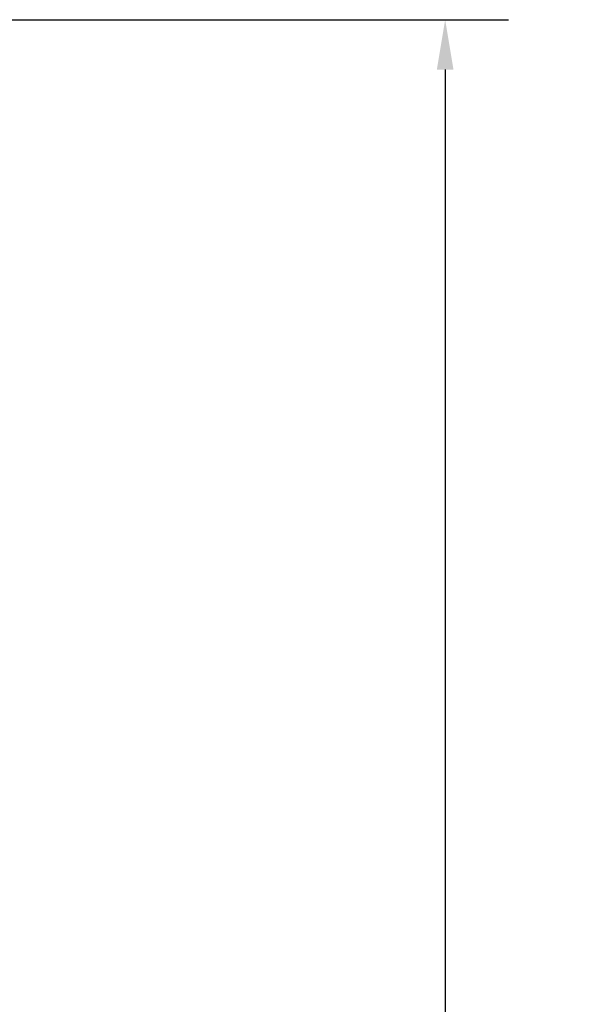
# Model space of a CAD drawing. Header units: inches. Extents: x 24 to 1128, y -94 to 748.
# Tile 544 of 546: x 754 to 789, y 544 to 606. Entities that reach past the tile are written whole.
import ezdxf

# ---------------------------------------------------------------- set-up
doc = ezdxf.new("R2010")
doc.units = ezdxf.units.IN
doc.header["$LTSCALE"] = 32
doc.header["$MEASUREMENT"] = 0
doc.layers.add('Dimension (ANSI)', color=7, linetype='Continuous', lineweight=25)
doc.styles.add('Note Text (ANSI)', font='tahoma.ttf')
doc.dimstyles.new('Architectural (ANSI)', dxfattribs={"dimscale": 32, "dimtxt": 0.125, "dimasz": 0.098425, "dimexe": 0.125, "dimexo": 0.0625, "dimgap": 0.031496, "dimtad": 0, "dimtih": 1, "dimtoh": 1, "dimdec": 4, "dimrnd": 1e-08, "dimzin": 3, "dimdsep": 46, "dimlunit": 4, "dimtxsty": 'Note Text (ANSI)', "dimcen": 0.09, "dimdle": 0.393701, "dimclrd": 256, "dimclre": 256, "dimclrt": 256, "dimadec": 0, "dimazin": 3, "dimtfac": 0.96, "dimtofl": 0, "dimtmove": 0, "dimatfit": 3, "dimfxl": 1, "dimfrac": 2, "dimtolj": 1, "dimtzin": 12, "dimlwd": -1, "dimlwe": -1, "dimarcsym": 0})

# ---------------------------------------------------------------- blocks, each defined once
blk = doc.blocks.new('*D17')
at = {"layer": 'Defpoints', "color": 0, "transparency": 16777216}
for p in [(692.915, 606.059), (692.915, 480.059), (781.117, 480.059)]:
    blk.add_point(p, dxfattribs=at)
at = {"layer": 'Dimension (ANSI)', "transparency": 16777216}
for p, q in [((694.915, 606.059), (785.117, 606.059)), ((781.117, 602.909), (781.117, 543.149)), ((781.117, 483.209), (781.117, 536.969)), ((694.915, 480.059), (785.117, 480.059))]:
    blk.add_line(p, q, dxfattribs=at)
for points in [[(780.592, 602.909), (781.642, 602.909), (781.117, 606.059)], [(780.592, 483.209), (781.642, 483.209), (781.117, 480.059)]]:
    blk.add_solid(points, dxfattribs=at)
at = {"layer": 'Dimension (ANSI)', "transparency": 16777216, "insert": (774.385, 542.141), "char_height": 4, "attachment_point": 1, "style": 'Note Text (ANSI)'}
blk.add_mtext('\\A1;10\'-6"', dxfattribs=at)

msp = doc.modelspace()

# ---------------------------------------------------------------- dimensions: what is measured, and where the dimension line sits
at = {"layer": 'Dimension (ANSI)'}
dim = msp.add_linear_dim(base=(781.11714, 480.05891), p1=(692.91529, 606.05891), p2=(692.91529, 480.05891), angle=90, dimstyle='Architectural (ANSI)', override={"dimgap": 0.031496, "dimdec": 4, "dimlfac": 1, "dimtol": 0, "dimlim": 0, "dimtp": 0, "dimtm": 0, "dimtdec": 2, "dimatfit": 1}, dxfattribs=at)
dim.commit()
dim.dimension.update_dxf_attribs({"geometry": '*D17', "text_midpoint": (781.11714, 540.05891), "dimtype": 160})

doc.saveas('drawing.dxf')
